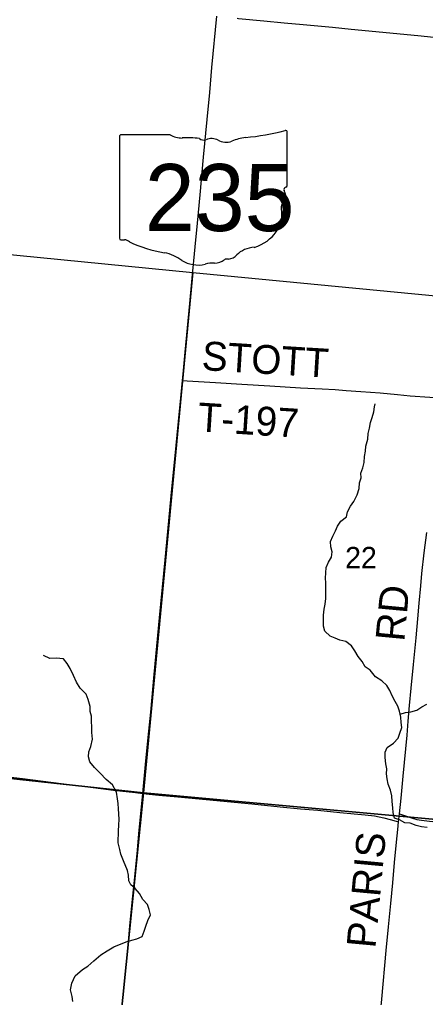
# Model space of a CAD drawing. Extents: x 1410790 to 1770854, y 566777 to 831614.
# Drawn here: x 1547201 to 1551411, y 732945 to 743103 of the extents above; entities that cross this region are included whole.
import ezdxf

# ---------------------------------------------------------------- set-up
doc = ezdxf.new("R2010")
doc.units = 0
for name, color, linetype in [('GM_X_County_Road', 7, 'Continuous'), ('GM_X_County_Road_Text', 7, 'Continuous'), ('GM_X_Minor_River', 7, 'Continuous'), ('GM_X_Section', 7, 'Continuous'), ('GM_X_Section_Text', 7, 'Continuous'), ('GM_X_State_Location', 7, 'Continuous'), ('GM_X_State_Route', 7, 'Continuous'), ('GM_X_State_Shield', 7, 'Continuous'), ('GM_X_Township_Road', 7, 'Continuous'), ('GM_X_Township_Road_Text', 7, 'Continuous')]:
    doc.layers.add(name, color=color, linetype=linetype)

msp = doc.modelspace()

# ---------------------------------------------------------------- linework, layer by layer
at = {"layer": 'GM_X_County_Road'}
for points in [[(1549458, 743117), (1549472, 743115), (1549733, 743091), (1549946, 743070), (1550142, 743052), (1550446, 743023), (1550641, 743004), (1551333, 742937), (1551562, 742914), (1551693, 742902), (1551872, 742885), (1551912, 742882)], [(1551142, 734852), (1551159, 735015), (1551181, 735244), (1551221, 735668), (1551233, 735815), (1551247, 735979), (1551264, 736158), (1551286, 736403), (1551313, 736681), (1551331, 736877), (1551346, 737040), (1551362, 737220), (1551375, 737350), (1551399, 737562), (1551425, 737774)], [(1544999, 735489), (1545004, 735481), (1545017, 735473), (1545031, 735468), (1545047, 735465), (1545096, 735459), (1545275, 735442), (1545406, 735430), (1545536, 735416), (1545667, 735404), (1545765, 735395), (1545912, 735380), (1546058, 735363), (1546270, 735337), (1546449, 735316), (1546645, 735291), (1546824, 735269), (1547019, 735245), (1547231, 735219), (1547768, 735151), (1547963, 735127), (1548174, 735100), (1548402, 735073), (1548478, 735065)], [(1548478, 735065), (1548647, 735046), (1548843, 735028), (1549137, 735000), (1549610, 734955), (1549904, 734926), (1550116, 734906), (1550296, 734890), (1550524, 734868), (1550786, 734842), (1550884, 734830), (1550932, 734822), (1550980, 734811), (1551044, 734794), (1551107, 734776), (1551133, 734768)], [(1551133, 734768), (1551142, 734852)], [(1551142, 734852), (1551183, 734839), (1551276, 734806), (1551323, 734794), (1551371, 734785), (1551453, 734776), (1551845, 734739), (1552009, 734723), (1552172, 734707), (1552286, 734696), (1552662, 734658), (1552989, 734628), (1553219, 734607), (1553464, 734584), (1553676, 734563), (1553794, 734552)], [(1550636, 729449), (1550644, 729545), (1550660, 729708), (1550678, 729904), (1550705, 730182), (1550728, 730443), (1550742, 730607), (1550765, 730852), (1550793, 731162), (1550812, 731374), (1550841, 731685), (1550859, 731881), (1550882, 732126), (1550900, 732321), (1550934, 732681), (1550958, 732926), (1551005, 733432), (1551029, 733677), (1551053, 733922), (1551071, 734134), (1551091, 734346), (1551111, 734559), (1551124, 734689), (1551133, 734768)]]:
    msp.add_lwpolyline(points, dxfattribs=at)
at = {"layer": 'GM_X_Minor_River'}
for points in [[(1551009, 736184), (1550959, 736233), (1550894, 736277), (1550838, 736344), (1550787, 736380), (1550754, 736434), (1550714, 736488), (1550677, 736545), (1550643, 736596), (1550586, 736641), (1550524, 736657), (1550473, 736676), (1550422, 736699), (1550367, 736749), (1550355, 736803), (1550354, 736861), (1550354, 736917), (1550361, 736977), (1550370, 737031), (1550378, 737089), (1550379, 737139), (1550378, 737191), (1550376, 737251), (1550375, 737301), (1550377, 737355), (1550382, 737411), (1550404, 737466), (1550437, 737518), (1550444, 737575), (1550430, 737626), (1550427, 737682), (1550452, 737737), (1550478, 737791), (1550499, 737842), (1550534, 737893), (1550591, 737936), (1550603, 737990), (1550632, 738047), (1550669, 738098), (1550701, 738165), (1550722, 738233), (1550728, 738291), (1550745, 738342), (1550741, 738392), (1550760, 738446), (1550775, 738501), (1550777, 738565), (1550788, 738621), (1550792, 738673), (1550815, 738743), (1550817, 738803), (1550830, 738858), (1550840, 738916), (1550859, 738970), (1550877, 739029), (1550882, 739081), (1550889, 739111)], [(1548319, 734263), (1548278, 734363), (1548253, 734432), (1548240, 734482), (1548225, 734551), (1548227, 734675), (1548230, 734733), (1548233, 734797), (1548226, 734905), (1548225, 734959), (1548218, 735009), (1548205, 735078), (1548164, 735152), (1548101, 735209), (1548036, 735275), (1547979, 735332), (1547930, 735392), (1547917, 735443), (1547920, 735495), (1547939, 735553), (1547956, 735628), (1547951, 735699), (1547950, 735757), (1547947, 735813), (1547946, 735867), (1547934, 735917), (1547933, 735967), (1547912, 736040), (1547893, 736094), (1547830, 736157), (1547793, 736220), (1547760, 736290), (1547725, 736363), (1547694, 736414), (1547657, 736464), (1547581, 736468), (1547515, 736465), (1547448, 736498)], [(1551428, 734710), (1551371, 734719), (1551315, 734731), (1551252, 734754), (1551198, 734758), (1551143, 734789), (1551090, 734808), (1551077, 734865), (1551074, 734915), (1551066, 734981), (1551062, 735039), (1551047, 735100), (1551025, 735162), (1551014, 735217), (1551008, 735267), (1551009, 735319), (1551000, 735373), (1550994, 735437), (1550993, 735492), (1551013, 735543), (1551078, 735585), (1551129, 735638), (1551144, 735692), (1551166, 735749), (1551159, 735801), (1551154, 735856), (1551142, 735918), (1551123, 735970), (1551097, 736021), (1551066, 736078), (1551042, 736133), (1551009, 736184)], [(1551148, 735889), (1551204, 735906), (1551260, 735913), (1551320, 735929), (1551373, 735964), (1551425, 735991)], [(1548307, 733522), (1548365, 733539), (1548419, 733553), (1548472, 733580), (1548495, 733633), (1548509, 733687), (1548532, 733745), (1548560, 733802), (1548547, 733858), (1548528, 733909), (1548478, 733964), (1548444, 734025), (1548401, 734078), (1548356, 734116), (1548333, 734156), (1548331, 734216), (1548319, 734263)], [(1547753, 732904), (1547748, 732956), (1547729, 733026), (1547742, 733092), (1547779, 733170), (1547854, 733236), (1547909, 733270), (1547973, 733327), (1548044, 733388), (1548111, 733429), (1548178, 733472), (1548307, 733522)]]:
    msp.add_lwpolyline(points, dxfattribs=at)
at = {"layer": 'GM_X_Section'}
for points in [[(1543730, 740996), (1548998, 740476), (1548486, 735069), (1543130, 735648)], [(1548998, 740476), (1554255, 739970), (1553799, 734585), (1548486, 735069)], [(1543130, 735648), (1548486, 735069), (1547948, 729722), (1542572, 730250)], [(1553799, 734585), (1553294, 729211), (1547948, 729722), (1548486, 735069)]]:
    msp.add_lwpolyline(points, close=True, dxfattribs=at)
at = {"layer": 'GM_X_State_Route'}
msp.add_lwpolyline([(1548260, 732773), (1548284, 733034), (1548330, 733524), (1548346, 733688), (1548370, 733933), (1548389, 734128), (1548420, 734438), (1548428, 734520), (1548443, 734683), (1548475, 735025), (1548478, 735065), (1548510, 735402), (1548536, 735646), (1548563, 735908), (1548597, 736300), (1548654, 736888), (1548711, 737492), (1548782, 738227), (1548812, 738538), (1548851, 738929), (1548876, 739207), (1548891, 739353), (1548898, 739419), (1548920, 739648), (1548966, 740155), (1548992, 740416), (1549022, 740743), (1549045, 740988), (1549073, 741282), (1549110, 741674), (1549146, 742066), (1549173, 742344), (1549197, 742605), (1549247, 743138)], dxfattribs=at)
at = {"layer": 'GM_X_State_Shield'}
for p, q in [((1548763, 741906), (1548254, 741906)), ((1549977, 741380), (1549977, 741932)), ((1548237, 741888), (1548237, 740831)), ((1549977, 741380), (1549977, 741380))]:
    msp.add_line(p, q, dxfattribs=at)
for centre, major_axis, start_param, end_param in [((1548257, 741890), (20.2, 0), 1.712693, 3.28349), ((1548885, 742029), (196, 0), 4.042523, 4.731795), ((1549357, 743347), (1845, 0), 4.814394, 5.042369), ((1549958, 741935), (19.4, 0), 6.141152, 7.989035), ((1548950, 741313), (702, 0), 1.404758, 1.657858), ((1549109, 741896), (56.4, 0), 3.836095, 5.185415), ((1549192, 741773), (117, 0), 0.950623, 2.079405), ((1549343, 741941), (141, 0), 4.081561, 5.145723), ((1549592, 741583), (371, 0), 1.699011, 2.107814), ((1549972, 741339), (30, 0), 1.883978, 3.671073), ((1549782, 741269), (180, 0), 5.934695, 6.695948), ((1549956, 741377), (20.7, 0), 5.05454, 6.418171), ((1550046, 741148), (131, 0), 2.387724, 3.262537), ((1549460, 741078), (462, 0), 5.101752, 6.440018), ((1548257, 740829), (20.3, 0), 3.00124, 4.508301), ((1548260, 740937), (155, 0), 4.665946, 4.897461), ((1548292, 740770), (56, 0), 0.519207, 1.627899), ((1548998, 741720), (1333, 0), 4.195997, 4.488961), ((1549655, 740535), (253, 0), 1.647645, 2.488434), ((1548601, 740357), (417, 0), 0.823519, 1.323587), ((1549052, 740765), (265, 0), 4.026481, 4.996735), ((1549224, 740686), (141, 0), 4.691044, 5.507374), ((1549352, 740584), (39.7, 0), 1.147584, 2.315152), ((1549335, 740729), (149, 0), 4.937069, 5.64225), ((1549205, 740400), (217, 0), 1.495662, 1.94098)]:
    msp.add_ellipse(centre, major_axis=major_axis, ratio=0.8, start_param=start_param, end_param=end_param, dxfattribs=at)
at = {"layer": 'GM_X_Township_Road'}
msp.add_lwpolyline([(1548891, 739353), (1548939, 739350), (1549235, 739333), (1549508, 739316), (1549798, 739298), (1550114, 739279), (1550341, 739267), (1550473, 739260), (1550588, 739250), (1550741, 739240), (1550940, 739224), (1551122, 739207), (1551254, 739196), (1551455, 739180), (1551706, 739161), (1551797, 739154)], dxfattribs=at)

# ---------------------------------------------------------------- texts
at = {"layer": 'GM_X_County_Road_Text'}
for s, rotation, p in [('RD', 84.6307, (1551191, 736636)), ('PARIS', 84.7191, (1550891, 733450))]:
    msp.add_text(s, height=300, rotation=rotation, dxfattribs=at).set_placement(p)
at = {"layer": 'GM_X_Section_Text'}
msp.add_text('22', height=221, rotation=0, dxfattribs=at).set_placement((1550578, 737404))
at = {"layer": 'GM_X_State_Location'}
msp.add_text('235', height=1, rotation=0, dxfattribs=at).set_placement((1548734, 741217))
for s in ['s', 'r']:
    msp.add_text(s, height=1, dxfattribs=at).set_placement((1549087, 741289))
at = {"layer": 'GM_X_State_Shield'}
msp.add_text('235', height=696.1, dxfattribs=at).set_placement((1548500, 740906))
at = {"layer": 'GM_X_Township_Road_Text'}
for s, rotation, p in [('STOTT', 356.5024, (1549085, 739463)), ('T-197', 356.3533, (1549041, 738826))]:
    msp.add_text(s, height=300, rotation=rotation, dxfattribs=at).set_placement(p)

doc.saveas('drawing.dxf')
